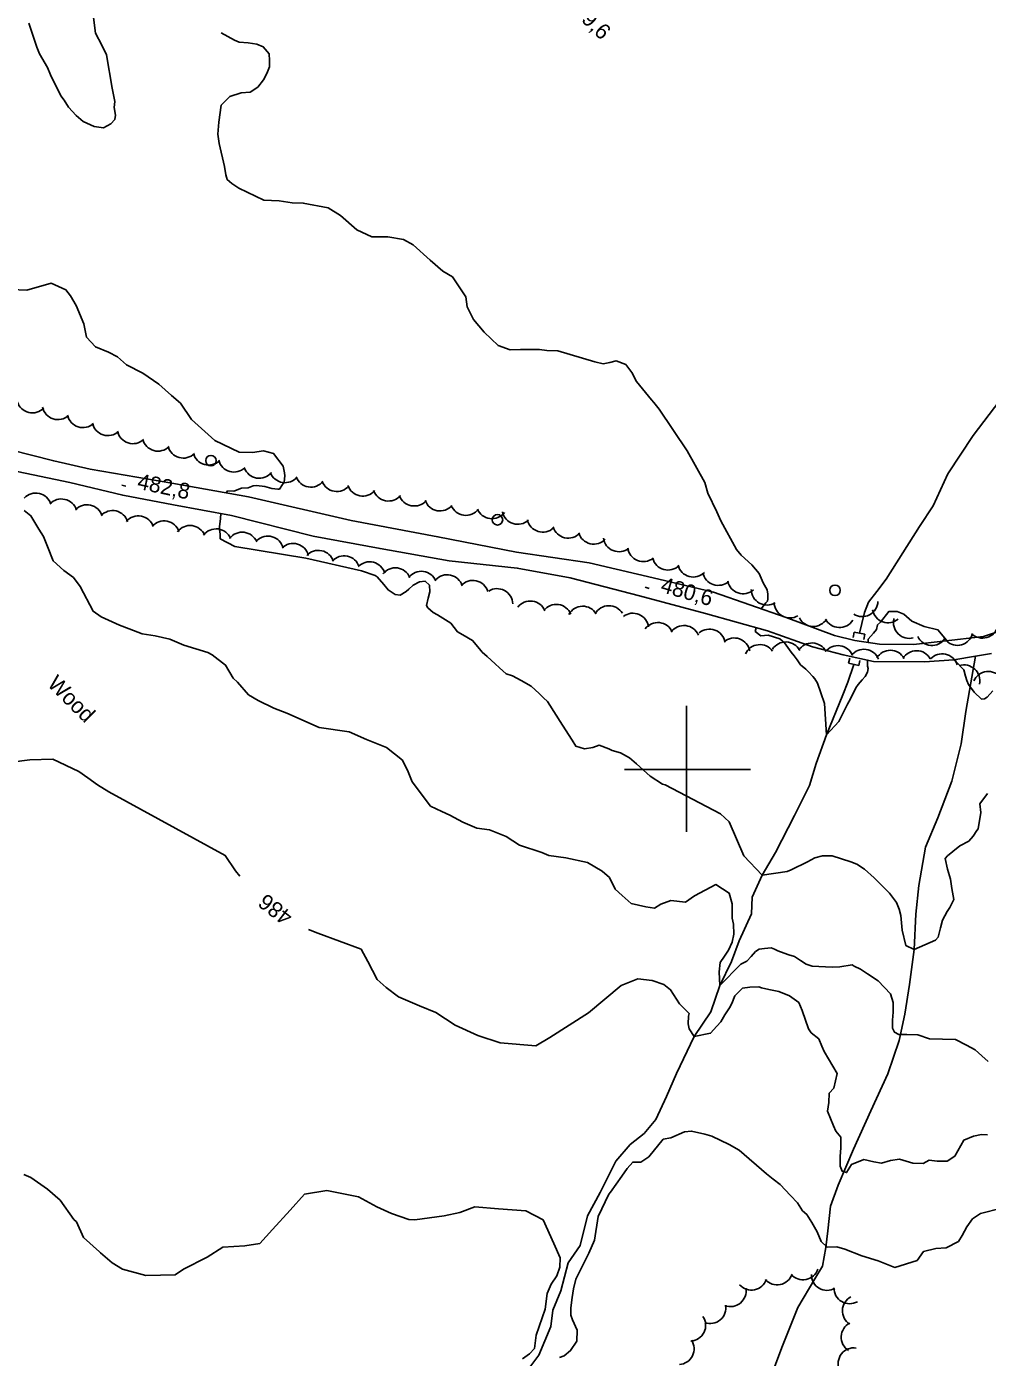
# Model space of a CAD drawing. Extents: x 642515 to 647219, y 6080136 to 6084356.
# Drawn here: x 643274.3 to 643457.3, y 6082088.1 to 6082341.5 of the extents above; entities that cross this region are included whole.
import ezdxf

# ---------------------------------------------------------------- set-up
doc = ezdxf.new("R2010")
doc.units = 0
for name, color, linetype in [('Level 1', 7, 'Continuous'), ('Level 2', 7, 'Continuous'), ('Level 21', 7, 'Continuous'), ('Level 22', 7, 'Continuous'), ('Level 26', 7, 'Continuous'), ('Level 3', 7, 'Continuous'), ('Level 36', 7, 'Continuous'), ('Level 4', 7, 'Continuous'), ('Level 44', 7, 'Continuous'), ('Level 61', 7, 'Continuous')]:
    doc.layers.add(name, color=color, linetype=linetype)

msp = doc.modelspace()

# ---------------------------------------------------------------- linework, layer by layer
at = {"layer": 'Level 1'}
for points in [[(643274.69, 6082342.15), (643275.26, 6082340.41), (643276.21, 6082337.57), (643276.75, 6082336.31), (643278.26, 6082333.73), (643278.83, 6082332.3), (643279.57, 6082330.72), (643280.21, 6082329.54), (643280.77, 6082328.28), (643281.46, 6082327.51), (643282.27, 6082326.18), (643283.74, 6082324.56), (643285.03, 6082323.41), (643287.12, 6082322.47), (643288.92, 6082322.24), (643290.34, 6082322.96), (643291.1, 6082323.81), (643291.22, 6082324.62), (643290.98, 6082326.07), (643291.08, 6082327.2), (643290.61, 6082329.76), (643289.51, 6082336.09), (643288.59, 6082337.99), (643287.41, 6082340.27), (643286.83, 6082344.77)], [(643311.31, 6082340.31), (643313.85, 6082338.89), (643314.76, 6082338.53), (643316.48, 6082338.38), (643318.12, 6082338.14), (643319.36, 6082337.64), (643320.5, 6082336.33), (643320.57, 6082335.04), (643320.56, 6082333.82), (643320.06, 6082332.58), (643319.39, 6082331.34), (643318.33, 6082329.99), (643316.84, 6082329.02), (643315.14, 6082328.85), (643312.99, 6082328.17), (643311.37, 6082326.55), (643310.9, 6082323.29), (643310.71, 6082321.02), (643310.97, 6082319.26), (643311.95, 6082314.86), (643312.2, 6082313.26), (643312.49, 6082312.39), (643313.35, 6082311.62), (643314.7, 6082310.73), (643319.46, 6082308.47), (643322.4, 6082308.3), (643324.85, 6082307.94), (643326.97, 6082307.89), (643331.73, 6082307.01), (643334.09, 6082305.52), (643337.17, 6082302.77), (643340.01, 6082301.47), (643343.1, 6082301.47), (643346.05, 6082300.98), (643347.9, 6082299.94), (643351.14, 6082297.04), (643353.54, 6082294.91), (643355.38, 6082293.87), (643357.95, 6082290.05), (643358.22, 6082288.13), (643359.42, 6082285.69), (643361.42, 6082283.29), (643364.08, 6082280.77), (643366.4, 6082279.92), (643368.34, 6082280.02), (643372, 6082279.97), (643373.39, 6082279.8), (643375.5, 6082279.75), (643382.53, 6082277.62), (643384.09, 6082277.3), (643385.38, 6082277.52), (643386.58, 6082277.83), (643388.4, 6082277.12), (643389.54, 6082275.65), (643390.45, 6082273.92), (643393.32, 6082270.44), (643393.76, 6082269.9), (643394.8, 6082268.66), (643400.11, 6082260.71), (643403.45, 6082254.67), (643404.05, 6082252.61), (643405.78, 6082249.07), (643406.53, 6082247.34), (643409.51, 6082241.93), (643410.38, 6082240.85), (643412.43, 6082239.02), (643413.82, 6082237.32), (643414.56, 6082235.59), (643415.37, 6082234.26), (643415.49, 6082233.38), (643415.46, 6082232.49), (643415.4, 6082232.08), (643415.1, 6082231.75), (643414.2, 6082230.6)], [(643434.58, 6082224.21), (643434.57, 6082224.81), (643435.61, 6082225.96), (643436.18, 6082226.67), (643436.37, 6082227.57), (643436.91, 6082228.08), (643438.51, 6082230.1), (643440.13, 6082230.1), (643441.37, 6082229.6), (643442.91, 6082228.23), (643445.23, 6082227.23), (643447.86, 6082226.64), (643449.51, 6082224.63), (643449.57, 6082224.51)], [(643413.26, 6082226.99), (643413.08, 6082226.28), (643414.14, 6082225.49), (643415.56, 6082225.61), (643417.78, 6082224.92), (643418.68, 6082224.12), (643419.95, 6082222.37), (643420.52, 6082221.64), (643421.09, 6082220.9), (643421.71, 6082219.97), (643422.73, 6082219.13), (643423.2, 6082218.64), (643424.02, 6082217.75), (643424.41, 6082217.25), (643424.94, 6082216.47), (643425.57, 6082214.61), (643426.25, 6082212.55), (643426.68, 6082206.64), (643428.98, 6082209.18), (643429.86, 6082210.91), (643430.62, 6082212.44), (643431.22, 6082213.44), (643432.24, 6082215.59), (643432.65, 6082216.22), (643433.45, 6082217.1), (643434.03, 6082217.74), (643434.47, 6082218.57), (643434.6, 6082219.22)], [(643434.6, 6082219.22), (643434.49, 6082219.69), (643434.45, 6082220.34), (643434.47, 6082220.85)], [(643451.19, 6082220.92), (643451.36, 6082220.54), (643452.82, 6082219), (643453.13, 6082217.81), (643453.38, 6082216.98), (643453.7, 6082216.23), (643454.76, 6082214.76), (643456.17, 6082213.42), (643456.77, 6082213.49), (643457.28, 6082213.8), (643458.31, 6082215.02)]]:
    msp.add_lwpolyline(points, dxfattribs=at)
at = {"layer": 'Level 2'}
for points in [[(643312.3, 6082252.69), (643312.56, 6082253.07), (643313.78, 6082253.05), (643315.2, 6082253.61), (643316.5, 6082253.67), (643317.45, 6082254.05), (643318.1, 6082254.08), (643319.65, 6082253.92), (643320.97, 6082253.51), (643322.11, 6082253.41), (643322.43, 6082253.42), (643323.03, 6082254.26), (643323.33, 6082254.76), (643323.5, 6082255.97), (643323.39, 6082256.53), (643323.16, 6082257.81), (643321.32, 6082260.21), (643319.43, 6082260.67), (643317.34, 6082260.4), (643314.74, 6082260.43), (643310.15, 6082262.69), (643305.71, 6082266.64), (643303.59, 6082269.75), (643301.88, 6082271.27), (643299.49, 6082273.41), (643296.45, 6082275.5), (643293.28, 6082277.11), (643291.57, 6082278.63), (643289.89, 6082279.51), (643287.4, 6082280.51), (643285.68, 6082282.35), (643285.21, 6082284.91), (643283.71, 6082288.38), (643282.63, 6082290.25), (643281.76, 6082291.34), (643278.93, 6082292.64), (643274.3, 6082291.27), (643271.37, 6082291.44)], [(643273.84, 6082249.32), (643275.11, 6082248.34), (643276.64, 6082245.77), (643277.52, 6082244.37), (643278.28, 6082242.48), (643279.33, 6082239.72), (643281.37, 6082237.9), (643283.23, 6082236.55), (643284.46, 6082234.85), (643286.99, 6082230.16), (643288.51, 6082229.11), (643292, 6082227.53), (643293.82, 6082226.82), (643296.31, 6082225.82), (643298.75, 6082225.47), (643301.54, 6082224.81), (643304.2, 6082223.67), (643308.81, 6082222.3), (643309.64, 6082221.86), (643312.18, 6082219.91), (643313.61, 6082217.41), (643314.47, 6082216.66), (643316.55, 6082214.2), (643318.38, 6082213.17)], [(643350.17, 6082235.88), (643349.12, 6082235.74), (643347.94, 6082235.12), (643347.09, 6082234.35), (643346.55, 6082233.92), (643345.45, 6082233.22), (643344.48, 6082233.33), (643343.13, 6082234.22), (643342.34, 6082235.23), (643341.04, 6082236.69), (643340.7, 6082236.99), (643338.06, 6082237.82), (643327.47, 6082240.24), (643313.96, 6082242.51), (643311.13, 6082243.97), (643311.16, 6082244.86), (643311.03, 6082245.74), (643311, 6082246.22), (643311.23, 6082247.84), (643311.25, 6082248.77)], [(643435.75, 6082179.35), (643433.87, 6082181.01), (643432.44, 6082181.98), (643431.29, 6082182.4), (643427.74, 6082183.58), (643425.88, 6082183.57), (643424.44, 6082183.17), (643423.03, 6082182.45), (643419.95, 6082180.93), (643419.16, 6082180.56), (643414.42, 6082179.91), (643410.91, 6082183.58), (643408.13, 6082190.02), (643406.43, 6082191.54), (643395.92, 6082197.1), (643395.42, 6082197.23), (643393.07, 6082198.72), (643390.43, 6082201.07), (643389.15, 6082202.21), (643387.4, 6082203.16), (643385.83, 6082203.64), (643385.17, 6082203.93), (643383.35, 6082204.64), (643382.16, 6082204.17), (643380.55, 6082203.93), (643378.9, 6082204.48), (643378.19, 6082205.57), (643376.33, 6082208.45), (643373.49, 6082212.96), (643372.72, 6082213.65), (643371.94, 6082214.49), (643370.41, 6082215.86), (643368.49, 6082216.96), (643366.82, 6082217.84), (643365.66, 6082218.26), (643364.38, 6082219.4), (643363.53, 6082220.16), (643361.99, 6082221.53), (643361.05, 6082222.37), (643360.53, 6082222.98), (643359.23, 6082224.6), (643357.39, 6082225.63), (643356.38, 6082226.22), (643355.07, 6082227.85), (643352.55, 6082229.48), (643351.72, 6082229.92), (643350.69, 6082230.83), (643350.43, 6082231.22), (643350.76, 6082232.61), (643351.09, 6082233.83), (643351.02, 6082235.12), (643350.17, 6082235.88)], [(643318.38, 6082213.17), (643321.38, 6082211.72), (643323.86, 6082210.72), (643330, 6082208), (643335.71, 6082207.17), (643339.03, 6082205.74), (643342.84, 6082204.17), (643345.88, 6082201.76), (643346.98, 6082199.57), (643347.73, 6082197.69), (643351.22, 6082193.05), (643353.38, 6082192.04), (643354.88, 6082191.32), (643357.38, 6082190.01), (643360.03, 6082188.86), (643362.48, 6082188.51), (643365.62, 6082187.23), (643368.14, 6082185.6), (643372.42, 6082184.22), (643373.74, 6082183.65), (643377.01, 6082183.17), (643381.1, 6082182.27), (643383.94, 6082180.65), (643385.3, 6082179.44), (643386.39, 6082177.25), (643387.75, 6082176.04), (643389.45, 6082174.52), (643392.24, 6082173.87), (643393.87, 6082173.63), (643395.12, 6082174.34), (643397.02, 6082175.08), (643399.79, 6082174.75), (643401.5, 6082175.96), (643405.58, 6082178.1), (643408.1, 6082176.46), (643408.7, 6082174.41), (643408.69, 6082171.68), (643408.91, 6082170.57), (643409.01, 6082168.65), (643408.69, 6082167.11), (643407.97, 6082165.63), (643407.22, 6082164.47), (643406.4, 6082163.23), (643406.18, 6082161.45), (643406.32, 6082158.89), (643410.35, 6082162.95), (643411.45, 6082163.49), (643412.29, 6082164.41), (643413.13, 6082165.34), (643413.83, 6082165.78), (643414.87, 6082165.91), (643416.08, 6082166.06)], [(643314.88, 6082179.7), (643314.07, 6082180.7), (643312.13, 6082183.64), (643289.96, 6082195.78), (643287.78, 6082197.11), (643285.93, 6082198.45), (643284.24, 6082199.65), (643279.27, 6082201.95), (643274.91, 6082201.88), (643271.38, 6082201.38)], [(643457.31, 6082195.41), (643455.88, 6082193.49), (643456.05, 6082191.81), (643455.57, 6082188.73), (643455.27, 6082188.39), (643454.59, 6082187.31), (643453.75, 6082186.38), (643452.02, 6082185.49), (643450.71, 6082184.38), (643449.7, 6082183.6), (643449.24, 6082183.09), (643449.67, 6082181.03), (643450.26, 6082179.13), (643450.52, 6082177.38), (643450.88, 6082175.23), (643450.15, 6082173.75), (643449.63, 6082172.99), (643448.74, 6082171.34), (643448.34, 6082169.88), (643447.95, 6082168.09), (643447.42, 6082167.5), (643443.38, 6082165.76), (643441.79, 6082166.49), (643441.07, 6082169.42), (643440.83, 6082172.22), (643440.52, 6082173.41), (643439.97, 6082174.67), (643438.66, 6082176.45), (643437.12, 6082177.97), (643435.75, 6082179.35)], [(643454.68, 6082130.19), (643452.78, 6082129.45), (643451.1, 6082126.4), (643449.62, 6082125.44), (643447.76, 6082125.43), (643446.22, 6082125.59), (643445.04, 6082124.96), (643443.11, 6082125.02), (643440.57, 6082125.77), (643438.81, 6082125.52), (643437.14, 6082125.03), (643435.67, 6082125.27), (643433.79, 6082125.73), (643431.43, 6082124.81), (643430.46, 6082123.24), (643429.64, 6082123.51), (643429.27, 6082124.45), (643429.25, 6082126.29), (643429.4, 6082127.98), (643429.37, 6082129.98), (643428.42, 6082131.13), (643427.96, 6082132.14), (643426.84, 6082134.96), (643427.07, 6082136.57), (643427.14, 6082138.34), (643428.05, 6082139.34), (643428.7, 6082142.1), (643426.22, 6082146.29), (643425.76, 6082147.3), (643425.2, 6082148.71), (643423.76, 6082149.84), (643423.24, 6082150.61), (643421.99, 6082154.14), (643421.35, 6082155.63), (643419.58, 6082156.9), (643417.6, 6082157.75), (643415.64, 6082158.13), (643414.25, 6082158.46), (643413.76, 6082158.59), (643412.07, 6082158.58), (643410.63, 6082158.35), (643409.17, 6082156.91), (643408.61, 6082155.44), (643408.17, 6082154.62), (643407.27, 6082153.29), (643406.54, 6082151.97), (643405.78, 6082151.13), (643404.56, 6082149.79), (643401.46, 6082149.17), (643400.49, 6082150.64), (643400.28, 6082151.59), (643400.36, 6082153.03), (643400.5, 6082153.52), (643398.63, 6082155.36), (643396.94, 6082158.07), (643395.68, 6082159.04), (643393.46, 6082159.81), (643390.69, 6082160.14), (643388.49, 6082159.23), (643387.54, 6082158.86), (643381.29, 6082153.65), (643373.97, 6082148.94), (643371.31, 6082147.36), (643364.5, 6082147.96), (643360.23, 6082149.34), (643355.92, 6082151.35), (643352.23, 6082153.72), (643349.1, 6082155), (643345.13, 6082156.71), (643342.77, 6082158.51), (643341.07, 6082160.02), (643339.26, 6082163.45), (643338, 6082165.78), (643329.75, 6082168.87), (643327.95, 6082169.53)], [(643416.08, 6082166.06), (643416.74, 6082165.77), (643417.4, 6082165.48), (643418.56, 6082165.06), (643419.47, 6082164.71), (643420.54, 6082164.37), (643421.12, 6082164), (643421.71, 6082163.63), (643422.79, 6082162.96), (643423.95, 6082162.54), (643427.76, 6082162.34), (643429.21, 6082162.42), (643431.53, 6082162.78), (643431.95, 6082162.56), (643433.11, 6082161.98), (643434.45, 6082161.09), (643436.47, 6082159.75), (643438.86, 6082157.31), (643439.36, 6082155.66), (643439.38, 6082153.81), (643439.22, 6082152.28), (643439.22, 6082150.76), (643439.59, 6082149.98), (643440.42, 6082149.54), (643441.95, 6082149.54), (643444.06, 6082149.49), (643446.28, 6082148.73), (643451.22, 6082148.59), (643453.3, 6082147.49), (643454.96, 6082146.62), (643456.23, 6082145.48), (643457.42, 6082144.43)], [(643459.96, 6082116.47), (643455.98, 6082115.46), (643454.43, 6082114.42), (643453.39, 6082112.93), (643452.51, 6082111.29), (643451.77, 6082110.13), (643449.42, 6082108.89), (643447.49, 6082108.79), (643445.11, 6082108.19), (643443.91, 6082106.53), (643439.64, 6082105.19), (643436.51, 6082106.46), (643433.4, 6082107.41), (643430.11, 6082108.68), (643428.64, 6082109.08), (643426.79, 6082109.06), (643425.61, 6082110.11), (643424.86, 6082111.99), (643423.88, 6082113.77), (643422.91, 6082115.24), (643422.06, 6082115.99), (643421.1, 6082117.46), (643419.81, 6082118.91), (643417.85, 6082120.96), (643416.5, 6082122), (643415.24, 6082122.98), (643410, 6082127.49), (643408.09, 6082128.59), (643404.78, 6082130.17), (643403.47, 6082130.58), (643400.94, 6082131.16), (643399.58, 6082131.01), (643396.99, 6082129.84), (643395.55, 6082129.6), (643392.83, 6082126.27), (643391.28, 6082125.23), (643389.75, 6082125.23), (643388.69, 6082124.05), (643387.64, 6082122.56)], [(643457.33, 6082130.41), (643456.19, 6082130.51), (643454.68, 6082130.19)], [(643337.5, 6082118.61), (643331.5, 6082119.83), (643327.19, 6082119.13), (643324.46, 6082116.11), (643321.12, 6082112.42), (643318.69, 6082109.74), (643315.82, 6082109.27), (643311.65, 6082109.05), (643308.69, 6082107.14), (643304.15, 6082104.83), (643302.6, 6082103.79), (643296.97, 6082103.65), (643292.56, 6082104.86), (643290.56, 6082106.03), (643288.35, 6082107.99), (643288.35, 6082107.99), (643288.18, 6082108.14), (643285.11, 6082110.86), (643283.8, 6082113.85), (643283.8, 6082113.85), (643283.29, 6082114.3), (643280.66, 6082117.99), (643278.29, 6082120.1), (643278.29, 6082120.1), (643275.09, 6082122.34), (643273.76, 6082122.9)], [(643387.64, 6082122.56), (643385.48, 6082119.5), (643385.18, 6082119.16), (643383.16, 6082114.9), (643382.44, 6082110.4), (643381.37, 6082107.87), (643380.07, 6082105.25), (643378.91, 6082102.95), (643378.45, 6082101.09), (643378.22, 6082099.48), (643377.92, 6082097.48), (643377.92, 6082096.12), (643378.29, 6082095.18), (643379.13, 6082093.23), (643379.08, 6082091.16), (643377.89, 6082089.34), (643376.66, 6082088.32), (643375.79, 6082088.03)], [(643368.77, 6082087.78), (643370.09, 6082088.73), (643371, 6082089.73), (643371.34, 6082092.3), (643373.07, 6082097.26), (643373.47, 6082100.23), (643374.18, 6082102.02), (643375.3, 6082103.6), (643375.85, 6082105.22), (643375.91, 6082106.98), (643374.71, 6082109.71), (643372.69, 6082114.23), (643369.37, 6082115.97), (643364.2, 6082116.34), (643359.67, 6082116.74), (643356.83, 6082115.63), (643353.81, 6082114.99), (643348.21, 6082114.22), (643347.08, 6082114.32), (643343.8, 6082115.43), (643340.99, 6082116.71), (643337.5, 6082118.61)]]:
    msp.add_lwpolyline(points, dxfattribs=at)
at = {"layer": 'Level 21'}
for points in [[(643262.87, 6082262.97), (643279.45, 6082258.79), (643286.41, 6082257.24), (643301.93, 6082254.55), (643316.52, 6082251.94), (643336.11, 6082247.46), (643352.64, 6082244.34), (643367.59, 6082241.41), (643381.47, 6082239.36), (643395.79, 6082236), (643405.12, 6082233.79), (643418.96, 6082228.94), (643428.15, 6082225.55), (643432.04, 6082224.61), (643436.72, 6082223.88), (643443.24, 6082223.81), (643448.9, 6082224.43), (643456.54, 6082225.35), (643461.49, 6082226.99)], [(643458.05, 6082222.1), (643455.03, 6082221.58), (643450.91, 6082220.88), (643445.32, 6082220.51), (643435.58, 6082220.61), (643429.81, 6082221.86), (643423.98, 6082223.39), (643415.38, 6082226.4), (643403.62, 6082229.7), (643391.05, 6082233.11), (643377.83, 6082236.49), (643367.74, 6082238.37), (643354.8, 6082239.73), (643341.6, 6082242.1), (643328.85, 6082244.45), (643313.28, 6082248.4), (643302.26, 6082250.43), (643292.6, 6082252.24), (643282.5, 6082254.69), (643271.3, 6082257.03)]]:
    msp.add_lwpolyline(points, dxfattribs=at)
at = {"layer": 'Level 22'}
msp.add_lwpolyline([(643455.03, 6082221.58), (643453.19, 6082211.07), (643452.33, 6082204.93), (643450.55, 6082197.76), (643447.86, 6082190.78), (643445.5, 6082185.21), (643444.22, 6082177.91), (643443.64, 6082172.44), (643443.38, 6082165.76), (643442.47, 6082159.06), (643441.58, 6082153.42), (643440.5, 6082148.41), (643438.35, 6082142.07), (643435.12, 6082135.02), (643431.82, 6082127.73), (643428.9, 6082120.86), (643427.44, 6082116.83), (643426.9, 6082112.12), (643426.52, 6082108.95), (643425.88, 6082105.4), (643424.44, 6082103.03), (643421.21, 6082097.54), (643418.14, 6082089.92), (643413.53, 6082077.58)], dxfattribs=at)
at = {"layer": 'Level 26'}
for p, q in [((643431.95, 6082226.16), (643431.75, 6082225.18)), ((643431.95, 6082226.16), (643433.93, 6082225.76)), ((643433.93, 6082225.76), (643433.73, 6082224.78)), ((643430.85, 6082220.26), (643431.07, 6082221.24)), ((643432.83, 6082219.82), (643430.85, 6082220.26)), ((643432.83, 6082219.82), (643433.03, 6082220.8))]:
    msp.add_line(p, q, dxfattribs=at)
at = {"layer": 'Level 3'}
for p, q in [((643292.4, 6082254.17), (643293.18, 6082254)), ((643392.1, 6082234.73), (643392.87, 6082234.5))]:
    msp.add_line(p, q, dxfattribs=at)
at = {"layer": 'Level 36'}
for centre in [(643309.39, 6082258.83), (643363.97, 6082247.57), (643428.27, 6082234.14)]:
    msp.add_circle(centre, 1, dxfattribs=at)
at = {"layer": 'Level 4'}
for points in [[(643482.61, 6082285.44), (643478.65, 6082284.21), (643472.86, 6082280.77), (643466.22, 6082276.48), (643463.35, 6082274.07), (643459.65, 6082270.29), (643454.58, 6082263.59), (643449.79, 6082256.33), (643446.96, 6082250.24), (643444.38, 6082246.32), (643438.04, 6082236.29), (643436.22, 6082233.92), (643434.63, 6082231.88), (643433.91, 6082229.91), (643433.38, 6082227.81), (643432.93, 6082225.96)], [(643431.85, 6082220.04), (643430.72, 6082216.64), (643429.74, 6082214.21), (643426.68, 6082206.64), (643424.68, 6082201.13), (643423.38, 6082196.99), (643420.54, 6082191.24), (643416.93, 6082184.18), (643414.42, 6082179.91), (643412.48, 6082175.67), (643412.34, 6082172.5), (643410.04, 6082167.35), (643408.56, 6082163.46), (643406.32, 6082158.89), (643404.59, 6082153.87), (643401.46, 6082149.17), (643398.07, 6082142.12), (643396.14, 6082137.74), (643394.14, 6082133.35), (643391.91, 6082130.69), (643389.28, 6082128.61), (643386.55, 6082125.4), (643383.51, 6082119.43), (643381.1, 6082115.02), (643379.73, 6082109.37), (643377.46, 6082106.07), (643376.04, 6082100.7), (643374.54, 6082097.06), (643374.12, 6082093.93), (643371.86, 6082088.48), (643368.82, 6082084.41)]]:
    msp.add_lwpolyline(points, dxfattribs=at)
at = {"layer": 'Level 44'}
for centre, start, end in [((643275.39, 6082270.92), 196.3062, 316.2841), ((643280.25, 6082269.65), 192.2214, 312.1993), ((643285.01, 6082268.12), 192.2214, 312.1993), ((643289.77, 6082266.59), 192.2214, 312.1993), ((643294.53, 6082265.06), 192.2214, 312.1993), ((643299.31, 6082263.64), 194.5947, 314.5726), ((643304.13, 6082262.31), 194.5947, 314.5726), ((643308.95, 6082260.98), 194.5947, 314.5726), ((643313.77, 6082259.65), 194.5947, 314.5726), ((643318.59, 6082258.47), 200.3442, 320.3221), ((643323.52, 6082257.63), 200.3442, 320.3221), ((643328.45, 6082256.79), 200.3442, 320.3221), ((643333.38, 6082255.95), 200.3442, 320.3221), ((643276.04, 6082249.67), 17.0611, 137.0391), ((643338.31, 6082255.08), 199.1248, 319.1027), ((643343.22, 6082254.14), 199.1248, 319.1027), ((643348.13, 6082253.19), 199.1248, 319.1027), ((643280.91, 6082248.54), 17.0611, 137.0391), ((643285.79, 6082247.43), 17.2222, 137.2002), ((643353.04, 6082252.25), 199.1248, 319.1027), ((643357.95, 6082251.41), 202.6241, 322.602), ((643362.91, 6082250.77), 202.6241, 322.602), ((643290.66, 6082246.32), 17.2222, 137.2002), ((643295.57, 6082245.3), 19.1396, 139.1175), ((643300.48, 6082244.36), 19.1396, 139.1175), ((643367.83, 6082249.71), 192.6583, 312.6363), ((643372.6, 6082248.22), 192.6583, 312.6363), ((643305.42, 6082243.48), 22.6844, 142.6624), ((643310.38, 6082242.84), 22.6844, 142.6624), ((643315.34, 6082242.21), 22.6844, 142.6624), ((643320.23, 6082241.46), 13.8503, 133.8283), ((643377.45, 6082247.07), 196.9212, 316.8992), ((643382.32, 6082245.94), 196.9212, 316.8992), ((643325.03, 6082240.07), 13.8503, 133.8283), ((643387.13, 6082244.48), 188.0806, 308.0586), ((643391.77, 6082242.61), 188.0806, 308.0586), ((643329.87, 6082238.74), 18.125, 138.1029), ((643334.76, 6082237.71), 18.125, 138.1029), ((643339.62, 6082236.57), 16.0572, 136.0352), ((643396.45, 6082240.99), 194.6798, 314.6577), ((643344.52, 6082235.42), 22.4985, 142.4765), ((643349.47, 6082234.77), 22.4985, 142.4765), ((643354.4, 6082234.11), 17.4155, 137.3934), ((643401.28, 6082239.67), 194.6798, 314.6577), ((643406.04, 6082238.08), 191.3506, 311.3286), ((643359.28, 6082233.02), 17.4155, 137.3934), ((643363.9, 6082231.46), 2.0621, 122.0401), ((643410.77, 6082236.48), 191.3506, 311.3286), ((643415.32, 6082234.33), 180.7268, 300.7047), ((643370.23, 6082229.1), 22.456, 142.434), ((643419.68, 6082231.88), 180.7268, 300.7047), ((643433.45, 6082232.12), 237.8264, 357.8043), ((643375.19, 6082228.45), 22.456, 142.434), ((643380.21, 6082228.11), 31.1152, 151.0931), ((643385.2, 6082228.21), 31.1152, 151.0931), ((643389.78, 6082226.78), 7.1568, 127.1348), ((643438.37, 6082230.95), 190.4502, 310.4281), ((643394.52, 6082225), 23.4307, 143.4087), ((643399.49, 6082224.43), 23.4307, 143.4087), ((643404.36, 6082223.74), 10.2991, 130.277), ((643424.14, 6082230.26), 207.556, 327.5339), ((643429.13, 6082230.05), 207.556, 327.5339), ((643442.41, 6082227.97), 165.0213, 284.9993), ((643456.37, 6082228.03), 226.0122, 345.9902), ((643409.07, 6082222.06), 10.2991, 130.277), ((643418.89, 6082221.3), 27.8312, 147.8092), ((643423.89, 6082221.11), 27.8312, 147.8092), ((643446.73, 6082226.63), 205.5305, 325.5084), ((643451.56, 6082226.65), 226.0122, 345.9902), ((643413.96, 6082220.8), 36.1125, 156.0904), ((643428.82, 6082220.61), 22.0078, 141.9857), ((643433.77, 6082219.91), 22.0078, 141.9857), ((643438.8, 6082219.72), 29.167, 149.1449), ((643443.8, 6082219.64), 29.167, 149.1449), ((643448.68, 6082219.04), 17.4925, 137.4705), ((643452.85, 6082216.93), 347.5642, 107.5421), ((643457.48, 6082215.69), 36.9277, 156.9057), ((643412.35, 6082103.87), 221.3618, 341.3398), ((643417.26, 6082104.85), 221.3618, 341.3398), ((643422.16, 6082105.83), 221.3618, 341.3398), ((643426.77, 6082103.8), 179.4563, 299.4342), ((643408.33, 6082100.71), 249.8495, 9.8275), ((643431.07, 6082101.26), 179.4563, 299.4342), ((643404.49, 6082097.51), 249.8495, 9.8275), ((643432.68, 6082096.91), 117.3425, 237.3205), ((643400.63, 6082094.16), 273.7961, 33.7741), ((643432.45, 6082091.91), 117.3425, 237.3205), ((643398.42, 6082089.68), 273.7961, 33.7741), ((643431.86, 6082086.86), 81.7122, 201.6901)]:
    msp.add_arc(centre, 3, start, end, dxfattribs=at)
at = {"layer": 'Level 61'}
for p, q in [((643400, 6082212.16), (643400, 6082188.16)), ((643412.16, 6082200), (643388.16, 6082200))]:
    msp.add_line(p, q, dxfattribs=at)

# ---------------------------------------------------------------- texts
at = {"layer": 'Level 2'}
msp.add_text('486', height=3, rotation=142.2366, dxfattribs=at).set_placement((643325.23, 6082172.45))
at = {"layer": 'Level 3'}
for s, rotation, p in [('479,6', 315.59, (643376.59, 6082345.79)), ('482,8', 347.9282, (643295.21, 6082253.52)), ('480,6', 343.849, (643394.86, 6082233.88))]:
    msp.add_text(s, height=3, rotation=rotation, dxfattribs=at).set_placement(p)
at = {"layer": 'Level 44'}
msp.add_text('Wood', height=3, rotation=315.1749, dxfattribs=at).set_placement((643278.06, 6082216.1))

doc.saveas('drawing.dxf')
